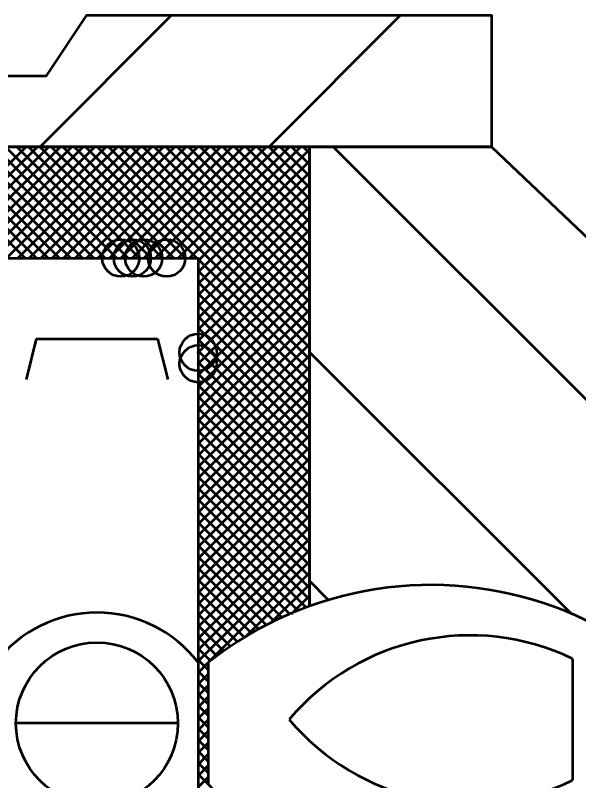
# Model space of a CAD drawing. Extents: x -32 to 824, y -6 to 538.
# Drawn here: x 158.7 to 167.06, y 195.06 to 206.41 of the extents above; entities that cross this region are included whole.
import ezdxf

# ---------------------------------------------------------------- set-up
doc = ezdxf.new("R2010")
doc.units = 0
doc.header["$LTSCALE"] = 1.1
doc.header["$PDMODE"] = 32
doc.header["$PDSIZE"] = 0.55
doc.layers.add('1', color=7, linetype='Continuous', lineweight=53)

msp = doc.modelspace()

# ---------------------------------------------------------------- linework, layer by layer
at = {"layer": '1'}
for p, q in [((159.072, 204.464), (161.022, 206.414)), ((162.466, 204.464), (164.416, 206.414)), ((156.165, 201.764), (158.865, 204.464)), ((156.334, 201.764), (159.034, 204.464)), ((156.504, 201.764), (159.204, 204.464)), ((156.674, 201.764), (159.374, 204.464)), ((156.843, 201.764), (159.543, 204.464)), ((157.013, 201.764), (159.713, 204.464)), ((157.183, 201.764), (159.883, 204.464)), ((157.353, 201.764), (160.053, 204.464)), ((160.039, 202.814), (158.399, 204.454)), ((160.209, 202.814), (158.559, 204.464)), ((158.572, 202.814), (160.222, 204.464)), ((160.378, 202.814), (158.728, 204.464)), ((158.742, 202.814), (160.392, 204.464)), ((160.548, 202.814), (158.898, 204.464)), ((158.912, 202.814), (160.562, 204.464)), ((160.718, 202.814), (159.068, 204.464)), ((159.081, 202.814), (160.731, 204.464)), ((160.887, 202.814), (159.237, 204.464)), ((159.251, 202.814), (160.901, 204.464)), ((161.057, 202.814), (159.407, 204.464)), ((159.421, 202.814), (161.071, 204.464)), ((161.227, 202.814), (159.577, 204.464)), ((159.59, 202.814), (161.24, 204.464)), ((161.397, 202.814), (159.746, 204.464)), ((159.76, 202.814), (161.41, 204.464)), ((163.065, 201.315), (159.916, 204.464)), ((159.93, 202.814), (161.58, 204.464)), ((163.065, 201.485), (160.086, 204.464)), ((160.1, 202.814), (161.75, 204.464)), ((163.065, 201.654), (160.256, 204.464)), ((160.269, 202.814), (161.919, 204.464)), ((163.065, 201.824), (160.425, 204.464)), ((160.439, 202.814), (162.089, 204.464)), ((163.065, 201.994), (160.595, 204.464)), ((160.609, 202.814), (162.259, 204.464)), ((163.065, 202.163), (160.765, 204.464)), ((160.778, 202.814), (162.428, 204.464)), ((163.065, 202.333), (160.934, 204.464)), ((160.948, 202.814), (162.598, 204.464)), ((163.065, 202.503), (161.104, 204.464)), ((161.118, 202.814), (162.768, 204.464)), ((163.065, 202.673), (161.274, 204.464)), ((161.287, 202.814), (162.937, 204.464)), ((163.065, 202.842), (161.444, 204.464)), ((163.065, 203.012), (161.613, 204.464)), ((163.065, 203.182), (161.783, 204.464)), ((163.065, 203.351), (161.953, 204.464)), ((163.065, 203.521), (162.122, 204.464)), ((163.065, 203.691), (162.292, 204.464)), ((163.065, 203.861), (162.462, 204.464)), ((163.065, 204.03), (162.632, 204.464)), ((163.065, 204.2), (162.801, 204.464)), ((163.065, 204.37), (162.971, 204.464)), ((163.065, 204.464), (165.765, 204.464)), ((168.765, 199.114), (163.415, 204.464)), ((159.699, 202.814), (158.187, 204.327)), ((159.869, 202.814), (158.293, 204.391)), ((161.415, 202.772), (163.065, 204.422)), ((159.53, 202.814), (158.081, 204.263)), ((161.415, 202.603), (163.065, 204.253)), ((159.19, 202.814), (157.869, 204.136)), ((159.36, 202.814), (157.975, 204.2)), ((158.851, 202.814), (157.656, 204.009)), ((159.021, 202.814), (157.762, 204.072)), ((161.415, 202.433), (163.065, 204.083)), ((161.415, 202.263), (163.065, 203.913)), ((161.415, 202.094), (163.065, 203.744)), ((161.415, 201.924), (163.065, 203.574)), ((161.415, 201.754), (163.065, 203.404)), ((161.415, 201.584), (163.065, 203.234)), ((161.415, 201.415), (163.065, 203.065)), ((161.415, 201.245), (163.065, 202.895)), ((163.065, 201.145), (161.415, 202.795)), ((161.415, 201.075), (163.065, 202.725)), ((163.065, 200.976), (161.415, 202.626)), ((161.415, 200.906), (163.065, 202.556)), ((163.065, 200.806), (161.415, 202.456)), ((161.415, 200.736), (163.065, 202.386)), ((163.065, 200.636), (161.415, 202.286)), ((161.415, 200.566), (163.065, 202.216)), ((163.065, 200.466), (161.415, 202.116)), ((161.415, 200.397), (163.065, 202.047)), ((163.065, 200.297), (161.415, 201.947)), ((161.415, 200.227), (163.065, 201.877)), ((163.065, 200.127), (161.415, 201.777)), ((159.015, 201.614), (158.865, 201.014)), ((159.015, 201.614), (160.815, 201.614)), ((160.815, 201.614), (160.965, 201.014)), ((161.415, 200.057), (163.065, 201.707)), ((163.065, 199.957), (161.415, 201.607)), ((161.415, 199.887), (163.065, 201.537)), ((163.065, 199.788), (161.415, 201.438)), ((166.959, 197.527), (163.065, 201.42)), ((161.415, 199.718), (163.065, 201.368)), ((163.065, 199.618), (161.415, 201.268)), ((161.415, 199.548), (163.065, 201.198)), ((163.065, 199.448), (161.415, 201.098)), ((161.415, 199.378), (163.065, 201.028)), ((163.065, 199.278), (161.415, 200.928)), ((161.415, 199.209), (163.065, 200.859)), ((163.065, 199.109), (161.415, 200.759)), ((161.415, 199.039), (163.065, 200.689)), ((163.065, 198.939), (161.415, 200.589)), ((161.415, 198.869), (163.065, 200.519)), ((163.065, 198.769), (161.415, 200.419)), ((161.415, 198.699), (163.065, 200.349)), ((163.065, 198.6), (161.415, 200.25)), ((161.415, 198.53), (163.065, 200.18)), ((163.065, 198.43), (161.415, 200.08)), ((161.415, 198.36), (163.065, 200.01)), ((163.065, 198.26), (161.415, 199.91)), ((161.415, 198.19), (163.065, 199.84)), ((163.065, 198.091), (161.415, 199.74)), ((161.415, 198.021), (163.065, 199.671)), ((163.065, 197.921), (161.415, 199.571)), ((161.415, 197.851), (163.065, 199.501)), ((163.065, 197.751), (161.415, 199.401)), ((161.415, 197.681), (163.065, 199.331)), ((163.017, 197.63), (161.415, 199.231)), ((161.415, 197.512), (163.065, 199.162)), ((162.898, 197.58), (161.415, 199.062)), ((161.415, 197.342), (163.065, 198.992)), ((162.778, 197.529), (161.415, 198.892)), ((161.415, 197.172), (163.065, 198.822)), ((162.659, 197.479), (161.415, 198.722)), ((161.415, 197.002), (163.065, 198.652)), ((162.54, 197.428), (161.415, 198.553)), ((161.415, 196.833), (163.065, 198.483)), ((162.431, 197.367), (161.415, 198.383)), ((161.571, 196.818), (163.065, 198.313)), ((162.321, 197.307), (161.415, 198.213)), ((162.116, 197.194), (163.065, 198.143)), ((162.212, 197.247), (161.415, 198.043)), ((162.494, 197.402), (163.065, 197.974)), ((163.35, 197.741), (163.065, 198.026)), ((162.103, 197.187), (161.415, 197.874)), ((162.8, 197.539), (163.065, 197.804)), ((161.999, 197.12), (161.415, 197.704)), ((161.899, 197.05), (161.415, 197.534)), ((161.799, 196.981), (161.415, 197.365)), ((161.699, 196.911), (161.415, 197.195)), ((161.6, 196.841), (161.415, 197.025)), ((161.565, 196.706), (161.415, 196.856)), ((166.965, 196.87), (166.965, 195.07)), ((161.415, 196.663), (161.565, 196.813)), ((161.565, 196.814), (161.565, 195.014)), ((161.565, 196.536), (161.415, 196.686)), ((161.415, 196.493), (161.565, 196.643)), ((161.565, 196.366), (161.415, 196.516)), ((161.415, 196.323), (161.565, 196.474)), ((161.565, 196.196), (161.415, 196.346)), ((161.415, 196.154), (161.565, 196.304)), ((161.565, 196.027), (161.415, 196.177)), ((161.415, 195.984), (161.565, 196.134)), ((161.565, 195.857), (161.415, 196.007)), ((161.415, 195.814), (161.565, 195.964)), ((161.115, 195.914), (158.715, 195.914)), ((161.565, 195.687), (161.415, 195.837)), ((161.415, 195.645), (161.565, 195.795)), ((161.565, 195.518), (161.415, 195.668)), ((161.415, 195.475), (161.565, 195.625)), ((161.565, 195.348), (161.415, 195.498)), ((161.415, 195.305), (161.565, 195.455)), ((161.565, 195.178), (161.415, 195.328)), ((161.415, 195.136), (161.565, 195.286)), ((163.065, 193.508), (161.415, 195.158)), ((161.415, 194.966), (161.565, 195.116))]:
    msp.add_line(p, q, dxfattribs=at)
for points in [[(147.165, 199.514), (147.165, 203.114), (147.165, 205.514), (159.165, 205.514), (159.765, 206.414), (165.765, 206.414), (165.765, 204.464), (163.065, 204.464), (158.415, 204.464), (156.165, 203.114), (135.765, 203.114), (147.165, 203.114)], [(135.765, 203.114), (156.165, 203.114), (158.415, 204.464), (163.065, 204.464), (163.065, 197.65)], [(147.165, 199.514), (135.765, 199.514), (135.765, 200.564), (135.765, 202.064), (135.765, 203.114), (156.165, 203.114), (158.415, 204.464), (163.065, 204.464), (163.065, 197.65)], [(163.065, 197.65), (163.065, 204.464), (165.765, 204.464), (168.765, 201.614), (168.765, 198.614), (174.765, 198.614), (174.765, 196.814), (168.165, 196.814)]]:
    msp.add_lwpolyline(points, dxfattribs=at)
for points in [[(158.415, 189.014), (158.415, 202.814), (161.415, 202.814), (161.415, 189.014)], [(158.415, 202.814), (161.415, 202.814), (161.415, 189.014), (158.415, 189.014)]]:
    msp.add_lwpolyline(points, close=True, dxfattribs=at)
msp.add_circle((159.915, 195.914), 1.2, dxfattribs=at)
for centre, radius, start, end in [((164.865, 192.658), 5.307, 51.552, 109.826), ((164.865, 192.658), 5.307, 109.826, 128.448), ((159.915, 195.671), 1.886, 37.3129, 142.6871), ((165.444, 193.72), 3.498, 64.2198, 139.9697), ((165.444, 198.22), 3.498, 220.0303, 295.7802)]:
    msp.add_arc(centre, radius, start, end, dxfattribs=at)
for p in [(160.269, 202.814), (160.439, 202.814), (160.609, 202.814), (160.948, 202.814), (161.415, 201.415), (161.415, 201.245)]:
    msp.add_point(p, dxfattribs=at)

doc.saveas('drawing.dxf')
